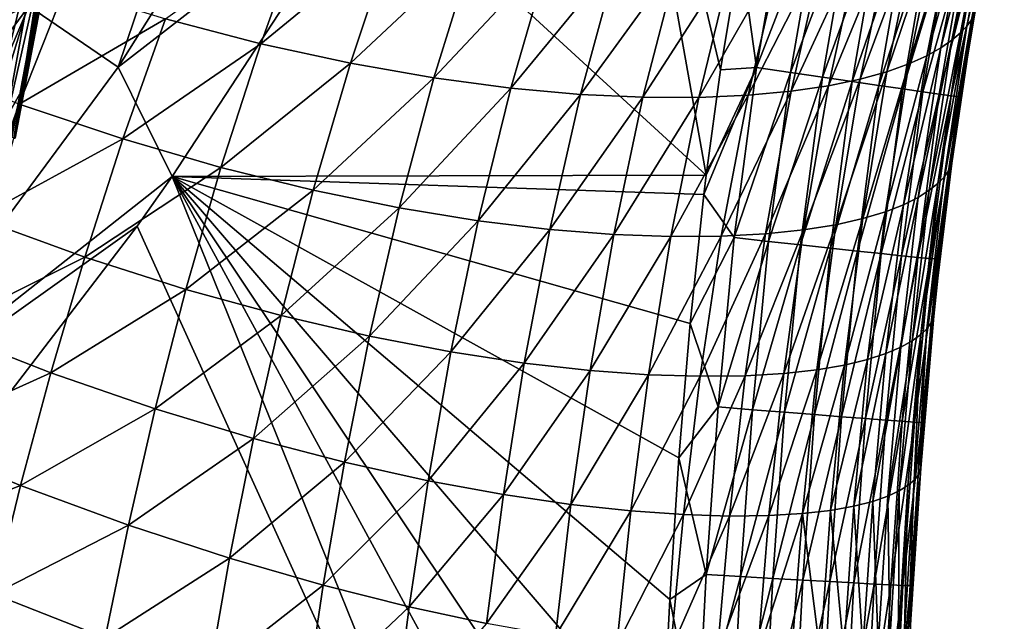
# Model space of a CAD drawing. Header units: metres. Extents: x -104 to 104, y -68 to 90.
# Tile 609 of 656: x 20.3 to 24.37, y 27.9 to 30.39. Entities that reach past the tile are written whole.
import ezdxf

# ---------------------------------------------------------------- set-up
doc = ezdxf.new("R2010")
doc.units = ezdxf.units.M
doc.layers.add('solid_FIT-BATH-153_SW0002', color=7, linetype='CONTINUOUS')

msp = doc.modelspace()

# ---------------------------------------------------------------- linework, layer by layer
at = {"layer": 'solid_FIT-BATH-153_SW0002'}
for points in [[(22.637081, 32.560791, 16.162556), (21.760853, 31.008915, 16.154449), (23.138882, 29.743599, 16.149168)], [(22.637081, 32.560791, 16.162556), (23.138882, 29.743599, 16.149168), (23.1982, 30.179983, 16.151537)], [(22.637081, 32.560791, 16.162556), (23.1982, 30.179983, 16.151537), (23.279064, 30.671585, 16.154146)], [(20.706936, 30.191645, 16.174107), (21.317371, 32.000542, 16.259796), (20.337629, 30.443157, 16.251326)], [(20.706936, 30.191645, 16.174107), (21.704952, 31.777639, 16.182819), (21.317371, 32.000542, 16.259796)], [(20.706936, 30.191645, 16.174107), (21.760853, 31.008915, 16.154449), (21.704952, 31.777639, 16.182819)], [(20.338881, 31.636597, 8.988566), (20.288185, 31.668625, 8.84338), (19.242851, 30.125429, 8.84338)], [(19.290915, 30.089571, 8.988566), (20.338881, 31.636597, 8.988566), (19.242851, 30.125429, 8.84338)], [(20.369705, 31.617064, 9.141351), (20.338881, 31.636597, 8.988566), (19.290915, 30.089571, 8.988566)], [(19.320135, 30.067715, 9.141351), (20.369705, 31.617064, 9.141351), (19.290915, 30.089571, 8.988566)], [(19.320135, 30.067715, 9.141351), (19.870201, 30.825758, 9.296551), (20.369705, 31.617064, 9.141351)], [(24.23489, 30.386557, 13.613017), (24.356556, 31.004364, 13.595719), (24.371145, 31.02903, 15.152717)], [(24.248705, 30.413801, 15.149426), (24.23489, 30.386557, 13.613017), (24.371145, 31.02903, 15.152717)], [(20.706936, 30.191645, 16.174107), (20.930634, 29.738598, 16.147215), (21.760853, 31.008915, 16.154449)], [(21.760853, 31.008915, 16.154449), (20.930634, 29.738598, 16.147215), (23.138882, 29.743599, 16.149168)], [(24.215916, 30.360846, 12.087285), (24.33696, 30.978907, 12.052099), (24.356556, 31.004364, 13.595719)], [(24.23489, 30.386557, 13.613017), (24.215916, 30.360846, 12.087285), (24.356556, 31.004364, 13.595719)], [(24.154684, 30.302692, 9.10808), (24.275854, 30.919167, 9.045077), (24.310514, 30.950447, 10.531964)], [(24.189669, 30.332842, 10.582356), (24.154684, 30.302692, 9.10808), (24.310514, 30.950447, 10.531964)], [(24.189669, 30.332842, 10.582356), (24.310514, 30.950447, 10.531964), (24.33696, 30.978907, 12.052099)], [(24.215916, 30.360846, 12.087285), (24.189669, 30.332842, 10.582356), (24.33696, 30.978907, 12.052099)], [(20.3472, 30.905388, 0.781673), (20.082872, 29.926994, 0.899064), (20.26206, 30.925526, 0.913546)], [(20.3472, 30.905388, 0.781673), (20.168684, 29.914555, 0.762546), (20.082872, 29.926994, 0.899064)], [(20.409994, 30.890329, 0.640395), (20.168684, 29.914555, 0.762546), (20.3472, 30.905388, 0.781673)], [(24.10907, 30.270636, 7.671515), (24.231058, 30.885334, 7.597949), (24.275854, 30.919167, 9.045077)], [(24.154684, 30.302692, 9.10808), (24.10907, 30.270636, 7.671515), (24.275854, 30.919167, 9.045077)], [(20.409994, 30.890329, 0.640395), (20.230576, 29.905439, 0.616796), (20.168684, 29.914555, 0.762546)], [(20.449656, 30.880556, 0.495598), (20.230576, 29.905439, 0.616796), (20.409994, 30.890329, 0.640395)], [(20.449656, 30.880556, 0.495598), (20.267876, 29.899765, 0.468111), (20.230576, 29.905439, 0.616796)], [(20.449656, 30.880556, 0.495598), (20.282167, 29.897324, 0.321644), (20.267876, 29.899765, 0.468111)], [(20.466017, 30.876352, 0.214051), (20.276489, 29.896963, 0.183376), (20.467476, 30.875799, 0.352195)], [(20.307251, 30.092409, 0.189004), (20.276489, 29.896963, 0.183376), (20.466017, 30.876352, 0.214051)], [(20.467476, 30.875799, 0.352195), (20.276489, 29.896963, 0.183376), (20.282167, 29.897324, 0.321644)], [(20.467476, 30.875799, 0.352195), (20.282167, 29.897324, 0.321644), (20.449656, 30.880556, 0.495598)], [(20.307251, 30.092409, 0.189004), (20.466017, 30.876352, 0.214051), (20.36042, 30.388193, 0.197801)], [(23.346624, 30.189716, 16.141251), (23.469336, 30.894405, 16.144976), (23.279064, 30.671585, 16.154146)], [(23.608698, 30.866888, 16.113543), (23.469336, 30.894405, 16.144976), (23.346624, 30.189716, 16.141251)], [(23.48716, 30.168783, 16.10984), (23.608698, 30.866888, 16.113543), (23.346624, 30.189716, 16.141251)], [(23.739855, 30.841101, 16.062729), (23.608698, 30.866888, 16.113543), (23.48716, 30.168783, 16.10984)], [(24.05055, 30.23741, 6.271935), (24.173748, 30.849709, 6.189168), (24.231058, 30.885334, 7.597949)], [(24.10907, 30.270636, 7.671515), (24.05055, 30.23741, 6.271935), (24.231058, 30.885334, 7.597949)], [(23.619419, 30.149199, 16.059044), (23.739855, 30.841101, 16.062729), (23.48716, 30.168783, 16.10984)], [(23.861263, 30.817345, 15.994119), (23.739855, 30.841101, 16.062729), (23.619419, 30.149199, 16.059044)], [(23.741846, 30.131186, 15.990446), (23.861263, 30.817345, 15.994119), (23.619419, 30.149199, 16.059044)], [(23.971376, 30.795914, 15.909291), (23.861263, 30.817345, 15.994119), (23.741846, 30.131186, 15.990446)], [(23.976734, 30.204084, 4.904068), (24.101414, 30.81337, 4.812879), (24.173748, 30.849709, 6.189168)], [(24.05055, 30.23741, 6.271935), (23.976734, 30.204084, 4.904068), (24.173748, 30.849709, 6.189168)], [(21.296608, 30.287956, -8.95807), (20.903732, 30.390987, -9.845248), (21.483757, 30.805368, -9.035798)], [(21.296608, 30.287956, -8.95807), (21.483757, 30.805368, -9.035798), (21.844189, 30.737356, -8.10282)], [(23.85288, 30.114969, 15.905628), (23.971376, 30.795914, 15.909291), (23.741846, 30.131186, 15.990446)], [(23.775244, 30.141331, 2.253186), (23.903625, 30.742743, 2.147954), (24.011957, 30.777367, 3.466001)], [(23.885559, 30.171713, 3.564839), (23.775244, 30.141331, 2.253186), (24.011957, 30.777367, 3.466001)], [(24.068647, 30.777109, 15.809828), (23.971376, 30.795914, 15.909291), (23.85288, 30.114969, 15.905628)], [(23.950966, 30.100777, 15.80617), (24.068647, 30.777109, 15.809828), (23.85288, 30.114969, 15.905628)], [(23.885559, 30.171713, 3.564839), (24.011957, 30.777367, 3.466001), (24.101414, 30.81337, 4.812879)], [(23.976734, 30.204084, 4.904068), (23.885559, 30.171713, 3.564839), (24.101414, 30.81337, 4.812879)], [(24.151533, 30.76123, 15.697311), (24.068647, 30.777109, 15.809828), (23.950966, 30.100777, 15.80617)], [(21.667274, 30.207031, -8.017881), (21.296608, 30.287956, -8.95807), (21.844189, 30.737356, -8.10282)], [(21.667274, 30.207031, -8.017881), (21.844189, 30.737356, -8.10282), (22.180822, 30.688366, -7.121789)], [(23.643906, 30.114183, 0.970589), (23.774593, 30.710737, 0.86072), (23.903625, 30.742743, 2.147954)], [(23.775244, 30.141331, 2.253186), (23.643906, 30.114183, 0.970589), (23.903625, 30.742743, 2.147954)], [(24.034542, 30.088831, 15.693655), (24.151533, 30.76123, 15.697311), (23.950966, 30.100777, 15.80617)], [(24.218487, 30.748575, 15.573322), (24.151533, 30.76123, 15.697311), (24.034542, 30.088831, 15.693655)], [(24.102053, 30.079361, 15.569663), (24.218487, 30.748575, 15.573322), (24.034542, 30.088831, 15.693655)], [(24.267965, 30.739441, 15.439442), (24.218487, 30.748575, 15.573322), (24.102053, 30.079361, 15.569663)], [(24.151939, 30.072588, 15.435777), (24.267965, 30.739441, 15.439442), (24.102053, 30.079361, 15.569663)], [(24.151939, 30.072588, 15.435777), (24.29842, 30.734127, 15.297251), (24.267965, 30.739441, 15.439442)], [(23.489796, 30.091677, -0.280004), (23.623241, 30.682732, -0.392458), (23.774593, 30.710737, 0.86072)], [(23.643906, 30.114183, 0.970589), (23.489796, 30.091677, -0.280004), (23.774593, 30.710737, 0.86072)], [(24.151939, 30.072588, 15.435777), (24.182642, 30.068739, 15.293577), (24.29842, 30.734127, 15.297251)], [(24.29842, 30.734127, 15.297251), (24.182642, 30.068739, 15.293577), (24.248705, 30.413801, 15.149426)], [(19.245462, 28.964174, 16.24255), (20.337629, 30.443157, 16.251326), (19.980396, 30.68619, 16.377399)], [(19.842871, 30.215162, -11.436584), (20.047541, 30.677475, -11.474057), (20.488539, 30.519196, -10.680696)], [(22.013023, 30.14642, -7.030179), (21.667274, 30.207031, -8.017881), (22.180822, 30.688366, -7.121789)], [(22.013023, 30.14642, -7.030179), (22.180822, 30.688366, -7.121789), (22.490622, 30.656565, -6.097678)], [(22.330915, 30.104151, -5.999878), (22.013023, 30.14642, -7.030179), (22.490622, 30.656565, -6.097678)], [(22.330915, 30.104151, -5.999878), (22.490622, 30.656565, -6.097678), (22.771311, 30.639999, -5.034078)], [(23.107698, 30.06601, -2.678432), (23.248806, 30.644012, -2.789929), (23.44836, 30.66004, -1.609864)], [(23.31151, 30.075157, -1.496879), (23.107698, 30.06601, -2.678432), (23.44836, 30.66004, -1.609864)], [(23.346624, 30.189716, 16.141251), (23.279064, 30.671585, 16.154146), (23.1982, 30.179983, 16.151537)], [(23.31151, 30.075157, -1.496879), (23.44836, 30.66004, -1.609864), (23.623241, 30.682732, -0.392458)], [(23.489796, 30.091677, -0.280004), (23.31151, 30.075157, -1.496879), (23.623241, 30.682732, -0.392458)], [(20.392286, 30.633881, 0.006257), (20.129818, 29.777063, -0.864419), (20.307251, 30.092409, 0.189004)], [(20.392286, 30.633881, 0.006257), (20.2279, 30.393568, -1.097178), (20.129818, 29.777063, -0.864419)], [(20.392286, 30.633881, 0.006257), (20.307251, 30.092409, 0.189004), (20.36042, 30.388193, 0.197801)], [(22.618755, 30.078148, -4.930623), (22.330915, 30.104151, -5.999878), (22.771311, 30.639999, -5.034078)], [(22.618755, 30.078148, -4.930623), (22.771311, 30.639999, -5.034078), (23.023579, 30.636555, -3.931477)], [(22.87723, 30.066202, -3.823301), (22.618755, 30.078148, -4.930623), (23.023579, 30.636555, -3.931477)], [(22.87723, 30.066202, -3.823301), (23.023579, 30.636555, -3.931477), (23.248806, 30.644012, -2.789929)], [(23.107698, 30.06601, -2.678432), (22.87723, 30.066202, -3.823301), (23.248806, 30.644012, -2.789929)], [(20.298063, 30.038605, -10.63491), (19.842871, 30.215162, -11.436584), (20.488539, 30.519196, -10.680696)], [(20.298063, 30.038605, -10.63491), (20.488539, 30.519196, -10.680696), (20.903732, 30.390987, -9.845248)], [(19.594681, 28.685894, 16.165077), (20.337629, 30.443157, 16.251326), (19.245462, 28.964174, 16.24255)], [(19.594681, 28.685894, 16.165077), (20.706936, 30.191645, 16.174107), (20.337629, 30.443157, 16.251326)], [(24.140499, 29.76178, 13.629107), (24.23489, 30.386557, 13.613017), (24.248705, 30.413801, 15.149426)], [(24.221357, 30.251621, 15.148561), (24.140499, 29.76178, 13.629107), (24.248705, 30.413801, 15.149426)], [(24.182642, 30.068739, 15.293577), (24.221357, 30.251621, 15.148561), (24.248705, 30.413801, 15.149426)], [(20.726725, 29.89394, -9.791027), (20.298063, 30.038605, -10.63491), (20.903732, 30.390987, -9.845248)], [(20.726725, 29.89394, -9.791027), (20.903732, 30.390987, -9.845248), (21.296608, 30.287956, -8.95807)], [(24.122194, 29.73661, 12.120317), (24.215916, 30.360846, 12.087285), (24.23489, 30.386557, 13.613017)], [(24.140499, 29.76178, 13.629107), (24.122194, 29.73661, 12.120317), (24.23489, 30.386557, 13.613017)], [(24.060915, 29.681625, 9.16728), (24.154684, 30.302692, 9.10808), (24.189669, 30.332842, 10.582356)], [(24.096186, 29.709852, 10.629739), (24.060915, 29.681625, 9.16728), (24.189669, 30.332842, 10.582356)], [(24.096186, 29.709852, 10.629739), (24.189669, 30.332842, 10.582356), (24.215916, 30.360846, 12.087285)], [(24.122194, 29.73661, 12.120317), (24.096186, 29.709852, 10.629739), (24.215916, 30.360846, 12.087285)], [(21.131971, 29.776062, -8.8957), (20.726725, 29.89394, -9.791027), (21.296608, 30.287956, -8.95807)], [(21.131971, 29.776062, -8.8957), (21.296608, 30.287956, -8.95807), (21.667274, 30.207031, -8.017881)], [(24.014513, 29.652128, 7.740493), (24.10907, 30.270636, 7.671515), (24.154684, 30.302692, 9.10808)], [(24.060915, 29.681625, 9.16728), (24.014513, 29.652128, 7.740493), (24.154684, 30.302692, 9.10808)], [(23.954794, 29.62208, 6.349277), (24.05055, 30.23741, 6.271935), (24.10907, 30.270636, 7.671515)], [(24.014513, 29.652128, 7.740493), (23.954794, 29.62208, 6.349277), (24.10907, 30.270636, 7.671515)], [(24.221357, 30.251621, 15.148561), (24.153809, 29.794127, 15.146073), (24.140499, 29.76178, 13.629107)], [(24.182642, 30.068739, 15.293577), (24.153809, 29.794127, 15.146073), (24.221357, 30.251621, 15.148561)], [(21.513735, 29.681709, -7.947847), (21.131971, 29.776062, -8.8957), (21.667274, 30.207031, -8.017881)], [(21.513735, 29.681709, -7.947847), (21.667274, 30.207031, -8.017881), (22.013023, 30.14642, -7.030179)], [(23.879463, 29.592543, 4.988911), (23.976734, 30.204084, 4.904068), (24.05055, 30.23741, 6.271935)], [(23.954794, 29.62208, 6.349277), (23.879463, 29.592543, 4.988911), (24.05055, 30.23741, 6.271935)], [(19.594681, 28.685894, 16.165077), (20.930634, 29.738598, 16.147215), (20.706936, 30.191645, 16.174107)], [(23.346624, 30.189716, 16.141251), (23.138882, 29.743599, 16.149168), (23.129282, 29.664654, 16.148735)], [(23.254854, 29.485847, 16.137403), (23.346624, 30.189716, 16.141251), (23.129282, 29.664654, 16.148735)], [(23.346624, 30.189716, 16.141251), (23.1982, 30.179983, 16.151537), (23.138882, 29.743599, 16.149168)], [(23.48716, 30.168783, 16.10984), (23.346624, 30.189716, 16.141251), (23.254854, 29.485847, 16.137403)], [(23.396118, 29.470215, 16.106012), (23.48716, 30.168783, 16.10984), (23.254854, 29.485847, 16.137403)], [(23.619419, 30.149199, 16.059044), (23.48716, 30.168783, 16.10984), (23.396118, 29.470215, 16.106012)], [(23.674065, 29.539165, 2.350058), (23.775244, 30.141331, 2.253186), (23.885559, 30.171713, 3.564839)], [(23.786491, 29.564562, 3.656333), (23.674065, 29.539165, 2.350058), (23.885559, 30.171713, 3.564839)], [(23.786491, 29.564562, 3.656333), (23.885559, 30.171713, 3.564839), (23.976734, 30.204084, 4.904068)], [(23.879463, 29.592543, 4.988911), (23.786491, 29.564562, 3.656333), (23.976734, 30.204084, 4.904068)], [(21.869362, 29.608936, -6.952932), (21.513735, 29.681709, -7.947847), (22.013023, 30.14642, -7.030179)], [(21.869362, 29.608936, -6.952932), (22.013023, 30.14642, -7.030179), (22.330915, 30.104151, -5.999878)], [(23.529066, 29.45562, 16.055235), (23.619419, 30.149199, 16.059044), (23.396118, 29.470215, 16.106012)], [(23.741846, 30.131186, 15.990446), (23.619419, 30.149199, 16.059044), (23.529066, 29.45562, 16.055235)], [(23.652126, 29.442232, 15.986652), (23.741846, 30.131186, 15.990446), (23.529066, 29.45562, 16.055235)], [(23.540237, 29.517609, 1.071118), (23.643906, 30.114183, 0.970589), (23.775244, 30.141331, 2.253186)], [(23.674065, 29.539165, 2.350058), (23.540237, 29.517609, 1.071118), (23.775244, 30.141331, 2.253186)], [(23.85288, 30.114969, 15.905628), (23.741846, 30.131186, 15.990446), (23.652126, 29.442232, 15.986652)], [(20.074446, 29.15435, -0.639784), (20.276489, 29.896963, 0.183376), (20.307251, 30.092409, 0.189004)], [(20.129818, 29.777063, -0.864419), (20.074446, 29.15435, -0.639784), (20.307251, 30.092409, 0.189004)], [(22.195999, 29.555637, -5.915847), (21.869362, 29.608936, -6.952932), (22.330915, 30.104151, -5.999878)], [(22.195999, 29.555637, -5.915847), (22.330915, 30.104151, -5.999878), (22.618755, 30.078148, -4.930623)], [(23.201159, 29.491659, -1.394991), (23.31151, 30.075157, -1.496879), (23.489796, 30.091677, -0.280004)], [(23.383137, 29.501314, -0.177807), (23.201159, 29.491659, -1.394991), (23.489796, 30.091677, -0.280004)], [(23.383137, 29.501314, -0.177807), (23.489796, 30.091677, -0.280004), (23.643906, 30.114183, 0.970589)], [(23.540237, 29.517609, 1.071118), (23.383137, 29.501314, -0.177807), (23.643906, 30.114183, 0.970589)], [(23.763739, 29.430214, 15.901846), (23.85288, 30.114969, 15.905628), (23.652126, 29.442232, 15.986652)], [(23.950966, 30.100777, 15.80617), (23.85288, 30.114969, 15.905628), (23.763739, 29.430214, 15.901846)], [(23.862331, 29.419735, 15.802398), (23.950966, 30.100777, 15.80617), (23.763739, 29.430214, 15.901846)], [(24.034542, 30.088831, 15.693655), (23.950966, 30.100777, 15.80617), (23.862331, 29.419735, 15.802398)], [(23.946342, 29.410959, 15.689889), (24.034542, 30.088831, 15.693655), (23.862331, 29.419735, 15.802398)], [(24.102053, 30.079361, 15.569663), (24.034542, 30.088831, 15.693655), (23.946342, 29.410959, 15.689889)], [(22.491533, 29.519609, -4.840331), (22.195999, 29.555637, -5.915847), (22.618755, 30.078148, -4.930623)], [(22.491533, 29.519609, -4.840331), (22.618755, 30.078148, -4.930623), (22.87723, 30.066202, -3.823301)], [(22.756666, 29.498547, -3.727659), (22.491533, 29.519609, -4.840331), (22.87723, 30.066202, -3.823301)], [(22.756666, 29.498547, -3.727659), (22.87723, 30.066202, -3.823301), (23.107698, 30.06601, -2.678432)], [(22.992758, 29.490059, -2.578789), (22.756666, 29.498547, -3.727659), (23.107698, 30.06601, -2.678432)], [(22.992758, 29.490059, -2.578789), (23.107698, 30.06601, -2.678432), (23.31151, 30.075157, -1.496879)], [(23.201159, 29.491659, -1.394991), (22.992758, 29.490059, -2.578789), (23.31151, 30.075157, -1.496879)], [(24.014204, 29.404055, 15.565901), (24.102053, 30.079361, 15.569663), (23.946342, 29.410959, 15.689889)], [(24.151939, 30.072588, 15.435777), (24.102053, 30.079361, 15.569663), (24.014204, 29.404055, 15.565901)], [(24.064348, 29.399187, 15.432015), (24.151939, 30.072588, 15.435777), (24.014204, 29.404055, 15.565901)], [(24.064348, 29.399187, 15.432015), (24.182642, 30.068739, 15.293577), (24.151939, 30.072588, 15.435777)], [(24.064348, 29.399187, 15.432015), (24.095211, 29.396523, 15.289813), (24.182642, 30.068739, 15.293577)], [(24.182642, 30.068739, 15.293577), (24.095211, 29.396523, 15.289813), (24.153809, 29.794127, 15.146073)], [(20.126169, 29.566614, -10.605645), (20.298063, 30.038605, -10.63491), (20.726725, 29.89394, -9.791027)], [(20.569126, 29.405107, -9.753134), (20.126169, 29.566614, -10.605645), (20.726725, 29.89394, -9.791027)], [(20.569126, 29.405107, -9.753134), (20.726725, 29.89394, -9.791027), (21.131971, 29.776062, -8.8957)], [(20.987473, 29.271982, -8.849348), (20.569126, 29.405107, -9.753134), (21.131971, 29.776062, -8.8957)], [(20.987473, 29.271982, -8.849348), (21.131971, 29.776062, -8.8957), (21.513735, 29.681709, -7.947847)], [(24.051138, 29.109331, 12.150993), (24.122194, 29.73661, 12.120317), (24.140499, 29.76178, 13.629107)], [(24.068764, 29.13315, 13.643877), (24.051138, 29.109331, 12.150993), (24.140499, 29.76178, 13.629107)], [(24.068764, 29.13315, 13.643877), (24.140499, 29.76178, 13.629107), (24.153809, 29.794127, 15.146073)], [(24.096706, 29.318239, 15.143346), (24.068764, 29.13315, 13.643877), (24.153809, 29.794127, 15.146073)], [(24.095211, 29.396523, 15.289813), (24.096706, 29.318239, 15.143346), (24.153809, 29.794127, 15.146073)], [(19.594681, 28.685894, 16.165077), (20.785593, 29.53274, 16.14599), (20.930634, 29.738598, 16.147215)], [(20.930634, 29.738598, 16.147215), (20.785593, 29.53274, 16.14599), (22.869093, 24.93479, 16.119249)], [(20.930634, 29.738598, 16.147215), (23.129282, 29.664654, 16.148735), (23.138882, 29.743599, 16.149168)], [(20.930634, 29.738598, 16.147215), (22.908367, 26.101393, 16.127209), (22.931137, 26.744972, 16.131397)], [(20.930634, 29.738598, 16.147215), (22.869093, 24.93479, 16.119249), (22.908367, 26.101393, 16.127209)], [(20.930634, 29.738598, 16.147215), (22.931137, 26.744972, 16.131397), (22.956717, 27.376577, 16.13537)], [(20.930634, 29.738598, 16.147215), (22.956717, 27.376577, 16.13537), (22.987867, 27.989429, 16.139107)], [(20.930634, 29.738598, 16.147215), (22.987867, 27.989429, 16.139107), (23.026087, 28.57531, 16.142569)], [(20.930634, 29.738598, 16.147215), (23.026087, 28.57531, 16.142569), (23.072502, 29.131208, 16.145758)], [(20.930634, 29.738598, 16.147215), (23.072502, 29.131208, 16.145758), (23.129282, 29.664654, 16.148735)], [(24.025398, 29.084616, 10.673835), (24.096186, 29.709852, 10.629739), (24.122194, 29.73661, 12.120317)], [(24.051138, 29.109331, 12.150993), (24.025398, 29.084616, 10.673835), (24.122194, 29.73661, 12.120317)], [(21.380974, 29.163778, -7.893408), (20.987473, 29.271982, -8.849348), (21.513735, 29.681709, -7.947847)], [(21.380974, 29.163778, -7.893408), (21.513735, 29.681709, -7.947847), (21.869362, 29.608936, -6.952932)], [(23.942781, 29.032928, 7.804484), (24.014513, 29.652128, 7.740493), (24.060915, 29.681625, 9.16728)], [(23.989899, 29.059093, 9.222336), (23.942781, 29.032928, 7.804484), (24.060915, 29.681625, 9.16728)], [(23.989899, 29.059093, 9.222336), (24.060915, 29.681625, 9.16728), (24.096186, 29.709852, 10.629739)], [(24.025398, 29.084616, 10.673835), (23.989899, 29.059093, 9.222336), (24.096186, 29.709852, 10.629739)], [(23.254854, 29.485847, 16.137403), (23.129282, 29.664654, 16.148735), (23.072502, 29.131208, 16.145758)], [(23.881931, 29.006819, 6.420743), (23.954794, 29.62208, 6.349277), (24.014513, 29.652128, 7.740493)], [(23.942781, 29.032928, 7.804484), (23.881931, 29.006819, 6.420743), (24.014513, 29.652128, 7.740493)], [(21.747023, 29.078394, -6.890756), (21.380974, 29.163778, -7.893408), (21.869362, 29.608936, -6.952932)], [(21.747023, 29.078394, -6.890756), (21.869362, 29.608936, -6.952932), (22.195999, 29.555637, -5.915847)], [(23.805141, 28.981815, 5.066897), (23.879463, 29.592543, 4.988911), (23.954794, 29.62208, 6.349277)], [(23.881931, 29.006819, 6.420743), (23.805141, 28.981815, 5.066897), (23.954794, 29.62208, 6.349277)], [(19.971045, 29.105305, -10.593353), (20.126169, 29.566614, -10.605645), (20.569126, 29.405107, -9.753134)], [(22.082846, 29.013582, -5.84631), (21.747023, 29.078394, -6.890756), (22.195999, 29.555637, -5.915847)], [(22.082846, 29.013582, -5.84631), (22.195999, 29.555637, -5.915847), (22.491533, 29.519609, -4.840331)], [(23.595846, 28.939249, 2.437941), (23.674065, 29.539165, 2.350058), (23.786491, 29.564562, 3.656333)], [(23.710398, 28.95895, 3.739913), (23.595846, 28.939249, 2.437941), (23.786491, 29.564562, 3.656333)], [(23.710398, 28.95895, 3.739913), (23.786491, 29.564562, 3.656333), (23.879463, 29.592543, 4.988911)], [(23.805141, 28.981815, 5.066897), (23.710398, 28.95895, 3.739913), (23.879463, 29.592543, 4.988911)], [(19.594681, 28.685894, 16.165077), (19.707029, 28.124168, 16.137243), (20.785593, 29.53274, 16.14599)], [(20.785593, 29.53274, 16.14599), (19.707029, 28.124168, 16.137243), (22.869093, 24.93479, 16.119249)], [(22.386406, 28.967018, -4.763942), (22.082846, 29.013582, -5.84631), (22.491533, 29.519609, -4.840331)], [(22.386406, 28.967018, -4.763942), (22.491533, 29.519609, -4.840331), (22.756666, 29.498547, -3.727659)], [(23.299299, 28.914545, -0.086583), (23.383137, 29.501314, -0.177807), (23.540237, 29.517609, 1.071118)], [(23.459482, 28.923967, 1.161627), (23.299299, 28.914545, -0.086583), (23.540237, 29.517609, 1.071118)], [(23.459482, 28.923967, 1.161627), (23.540237, 29.517609, 1.071118), (23.674065, 29.539165, 2.350058)], [(23.595846, 28.939249, 2.437941), (23.459482, 28.923967, 1.161627), (23.674065, 29.539165, 2.350058)], [(22.658451, 28.936296, -3.6453), (22.386406, 28.967018, -4.763942), (22.756666, 29.498547, -3.727659)], [(22.658451, 28.936296, -3.6453), (22.756666, 29.498547, -3.727659), (22.992758, 29.490059, -2.578789)], [(22.90036, 28.91894, -2.491754), (22.658451, 28.936296, -3.6453), (22.992758, 29.490059, -2.578789)], [(22.90036, 28.91894, -2.491754), (22.992758, 29.490059, -2.578789), (23.201159, 29.491659, -1.394991)], [(23.113506, 28.912388, -1.304941), (22.90036, 28.91894, -2.491754), (23.201159, 29.491659, -1.394991)], [(23.187702, 28.785767, 16.133442), (23.254854, 29.485847, 16.137403), (23.072502, 29.131208, 16.145758)], [(23.113506, 28.912388, -1.304941), (23.201159, 29.491659, -1.394991), (23.383137, 29.501314, -0.177807)], [(23.299299, 28.914545, -0.086583), (23.113506, 28.912388, -1.304941), (23.383137, 29.501314, -0.177807)], [(23.396118, 29.470215, 16.106012), (23.254854, 29.485847, 16.137403), (23.187702, 28.785767, 16.133442)], [(23.32938, 28.774269, 16.10207), (23.396118, 29.470215, 16.106012), (23.187702, 28.785767, 16.133442)], [(23.529066, 29.45562, 16.055235), (23.396118, 29.470215, 16.106012), (23.32938, 28.774269, 16.10207)], [(23.462713, 28.763573, 16.05131), (23.529066, 29.45562, 16.055235), (23.32938, 28.774269, 16.10207)], [(23.652126, 29.442232, 15.986652), (23.529066, 29.45562, 16.055235), (23.462713, 28.763573, 16.05131)], [(23.586134, 28.753796, 15.982744), (23.652126, 29.442232, 15.986652), (23.462713, 28.763573, 16.05131)], [(23.763739, 29.430214, 15.901846), (23.652126, 29.442232, 15.986652), (23.586134, 28.753796, 15.982744)], [(20.428886, 28.92668, -9.732064), (19.971045, 29.105305, -10.593353), (20.569126, 29.405107, -9.753134)], [(20.428886, 28.92668, -9.732064), (20.569126, 29.405107, -9.753134), (20.987473, 29.271982, -8.849348)], [(23.698071, 28.745058, 15.897953), (23.763739, 29.430214, 15.901846), (23.586134, 28.753796, 15.982744)], [(23.862331, 29.419735, 15.802398), (23.763739, 29.430214, 15.901846), (23.698071, 28.745058, 15.897953)], [(23.796949, 28.73748, 15.798518), (23.862331, 29.419735, 15.802398), (23.698071, 28.745058, 15.897953)], [(23.946342, 29.410959, 15.689889), (23.862331, 29.419735, 15.802398), (23.796949, 28.73748, 15.798518)], [(23.881205, 28.731184, 15.68602), (23.946342, 29.410959, 15.689889), (23.796949, 28.73748, 15.798518)], [(24.014204, 29.404055, 15.565901), (23.946342, 29.410959, 15.689889), (23.881205, 28.731184, 15.68602)], [(23.949263, 28.726288, 15.562041), (24.014204, 29.404055, 15.565901), (23.881205, 28.731184, 15.68602)], [(24.064348, 29.399187, 15.432015), (24.014204, 29.404055, 15.565901), (23.949263, 28.726288, 15.562041)], [(23.999554, 28.722914, 15.428163), (24.064348, 29.399187, 15.432015), (23.949263, 28.726288, 15.562041)], [(23.999554, 28.722914, 15.428163), (24.095211, 29.396523, 15.289813), (24.064348, 29.399187, 15.432015)], [(23.999554, 28.722914, 15.428163), (24.030504, 28.72118, 15.285965), (24.095211, 29.396523, 15.289813)], [(24.095211, 29.396523, 15.289813), (24.030504, 28.72118, 15.285965), (24.096706, 29.318239, 15.143346)], [(24.030504, 28.72118, 15.285965), (24.080362, 29.160671, 15.14242), (24.096706, 29.318239, 15.143346)], [(24.096706, 29.318239, 15.143346), (24.080362, 29.160671, 15.14242), (24.068764, 29.13315, 13.643877)], [(20.860825, 28.778006, -8.819551), (20.428886, 28.92668, -9.732064), (20.987473, 29.271982, -8.849348)], [(20.860825, 28.778006, -8.819551), (20.987473, 29.271982, -8.849348), (21.380974, 29.163778, -7.893408)], [(21.266468, 28.655622, -7.855129), (20.860825, 28.778006, -8.819551), (21.380974, 29.163778, -7.893408)], [(21.266468, 28.655622, -7.855129), (21.380974, 29.163778, -7.893408), (21.747023, 29.078394, -6.890756)], [(24.025719, 28.531666, 15.138616), (24.068764, 29.13315, 13.643877), (24.080362, 29.160671, 15.14242)], [(24.030504, 28.72118, 15.285965), (24.025719, 28.531666, 15.138616), (24.080362, 29.160671, 15.14242)], [(23.187702, 28.785767, 16.133442), (23.072502, 29.131208, 16.145758), (23.026087, 28.57531, 16.142569)], [(23.998072, 28.482079, 12.179071), (24.025398, 29.084616, 10.673835), (24.051138, 29.109331, 12.150993)], [(24.015036, 28.503721, 13.657162), (23.998072, 28.482079, 12.179071), (24.051138, 29.109331, 12.150993)], [(24.015036, 28.503721, 13.657162), (24.051138, 29.109331, 12.150993), (24.068764, 29.13315, 13.643877)], [(24.025719, 28.531666, 15.138616), (24.015036, 28.503721, 13.657162), (24.068764, 29.13315, 13.643877)], [(19.830814, 28.656675, -10.598724), (19.971045, 29.105305, -10.593353), (20.428886, 28.92668, -9.732064)], [(21.643257, 28.557261, -6.84424), (21.266468, 28.655622, -7.855129), (21.747023, 29.078394, -6.890756)], [(21.643257, 28.557261, -6.84424), (21.747023, 29.078394, -6.890756), (22.082846, 29.013582, -5.84631)], [(23.936977, 28.438181, 9.27289), (23.989899, 29.059093, 9.222336), (24.025398, 29.084616, 10.673835)], [(23.972628, 28.460211, 10.714335), (23.936977, 28.438181, 9.27289), (24.025398, 29.084616, 10.673835)], [(23.998072, 28.482079, 12.179071), (23.972628, 28.460211, 10.714335), (24.025398, 29.084616, 10.673835)], [(23.827423, 28.394688, 6.485891), (23.881931, 29.006819, 6.420743), (23.942781, 29.032928, 7.804484)], [(23.889261, 28.416115, 7.863086), (23.827423, 28.394688, 6.485891), (23.942781, 29.032928, 7.804484)], [(23.889261, 28.416115, 7.863086), (23.942781, 29.032928, 7.804484), (23.989899, 29.059093, 9.222336)], [(23.936977, 28.438181, 9.27289), (23.889261, 28.416115, 7.863086), (23.989899, 29.059093, 9.222336)], [(21.988482, 28.480539, -5.791877), (21.643257, 28.557261, -6.84424), (22.082846, 29.013582, -5.84631)], [(21.988482, 28.480539, -5.791877), (22.082846, 29.013582, -5.84631), (22.386406, 28.967018, -4.763942)], [(23.749315, 28.374937, 5.137539), (23.805141, 28.981815, 5.066897), (23.881931, 29.006819, 6.420743)], [(23.827423, 28.394688, 6.485891), (23.749315, 28.374937, 5.137539), (23.881931, 29.006819, 6.420743)], [(22.300192, 28.423004, -4.702087), (21.988482, 28.480539, -5.791877), (22.386406, 28.967018, -4.763942)], [(22.300192, 28.423004, -4.702087), (22.386406, 28.967018, -4.763942), (22.658451, 28.936296, -3.6453)], [(23.536367, 28.344549, 2.516257), (23.595846, 28.939249, 2.437941), (23.710398, 28.95895, 3.739913)], [(23.652929, 28.357885, 3.815043), (23.536367, 28.344549, 2.516257), (23.710398, 28.95895, 3.739913)], [(23.652929, 28.357885, 3.815043), (23.710398, 28.95895, 3.739913), (23.805141, 28.981815, 5.066897)], [(23.749315, 28.374937, 5.137539), (23.652929, 28.357885, 3.815043), (23.805141, 28.981815, 5.066897)], [(20.303915, 28.460758, -9.728561), (19.830814, 28.656675, -10.598724), (20.428886, 28.92668, -9.732064)], [(20.303915, 28.460758, -9.728561), (20.428886, 28.92668, -9.732064), (20.860825, 28.778006, -8.819551)], [(22.579195, 28.382154, -3.576876), (22.300192, 28.423004, -4.702087), (22.658451, 28.936296, -3.6453)], [(22.579195, 28.382154, -3.576876), (22.658451, 28.936296, -3.6453), (22.90036, 28.91894, -2.491754)], [(22.826916, 28.355421, -2.417988), (22.579195, 28.382154, -3.576876), (22.90036, 28.91894, -2.491754)], [(22.826916, 28.355421, -2.417988), (22.90036, 28.91894, -2.491754), (23.113506, 28.912388, -1.304941)], [(23.044781, 28.34017, -1.227391), (22.826916, 28.355421, -2.417988), (23.113506, 28.912388, -1.304941)], [(23.044781, 28.34017, -1.227391), (23.113506, 28.912388, -1.304941), (23.299299, 28.914545, -0.086583)], [(23.234348, 28.334248, -0.006979), (23.044781, 28.34017, -1.227391), (23.299299, 28.914545, -0.086583)], [(23.234348, 28.334248, -0.006979), (23.299299, 28.914545, -0.086583), (23.459482, 28.923967, 1.161627)], [(23.397551, 28.336184, 1.241498), (23.234348, 28.334248, -0.006979), (23.459482, 28.923967, 1.161627)], [(23.397551, 28.336184, 1.241498), (23.459482, 28.923967, 1.161627), (23.595846, 28.939249, 2.437941)], [(23.536367, 28.344549, 2.516257), (23.397551, 28.336184, 1.241498), (23.595846, 28.939249, 2.437941)], [(23.138899, 28.092482, 16.129379), (23.187702, 28.785767, 16.133442), (23.026087, 28.57531, 16.142569)], [(23.32938, 28.774269, 16.10207), (23.187702, 28.785767, 16.133442), (23.138899, 28.092482, 16.129379)], [(20.749718, 28.296337, -8.807095), (20.303915, 28.460758, -9.728561), (20.860825, 28.778006, -8.819551)], [(20.749718, 28.296337, -8.807095), (20.860825, 28.778006, -8.819551), (21.266468, 28.655622, -7.855129)], [(23.28079, 28.08408, 16.098022), (23.32938, 28.774269, 16.10207), (23.138899, 28.092482, 16.129379)], [(23.462713, 28.763573, 16.05131), (23.32938, 28.774269, 16.10207), (23.28079, 28.08408, 16.098022)], [(23.414326, 28.0763, 16.047281), (23.462713, 28.763573, 16.05131), (23.28079, 28.08408, 16.098022)], [(23.586134, 28.753796, 15.982744), (23.462713, 28.763573, 16.05131), (23.414326, 28.0763, 16.047281)], [(23.537931, 28.069227, 15.978732), (23.586134, 28.753796, 15.982744), (23.414326, 28.0763, 16.047281)], [(23.698071, 28.745058, 15.897953), (23.586134, 28.753796, 15.982744), (23.537931, 28.069227, 15.978732)], [(23.650034, 28.062948, 15.893958), (23.698071, 28.745058, 15.897953), (23.537931, 28.069227, 15.978732)], [(23.796949, 28.73748, 15.798518), (23.698071, 28.745058, 15.897953), (23.650034, 28.062948, 15.893958)], [(23.749062, 28.057547, 15.79454), (23.796949, 28.73748, 15.798518), (23.650034, 28.062948, 15.893958)], [(23.881205, 28.731184, 15.68602), (23.796949, 28.73748, 15.798518), (23.749062, 28.057547, 15.79454)], [(23.833439, 28.05311, 15.682058), (23.881205, 28.731184, 15.68602), (23.749062, 28.057547, 15.79454)], [(23.949263, 28.726288, 15.562041), (23.881205, 28.731184, 15.68602), (23.833439, 28.05311, 15.682058)], [(23.901592, 28.049725, 15.558093), (23.949263, 28.726288, 15.562041), (23.833439, 28.05311, 15.682058)], [(23.999554, 28.722914, 15.428163), (23.949263, 28.726288, 15.562041), (23.901592, 28.049725, 15.558093)], [(23.95195, 28.047474, 15.424227), (23.999554, 28.722914, 15.428163), (23.901592, 28.049725, 15.558093)], [(23.95195, 28.047474, 15.424227), (24.030504, 28.72118, 15.285965), (23.999554, 28.722914, 15.428163)], [(23.95195, 28.047474, 15.424227), (23.982937, 28.046444, 15.282039), (24.030504, 28.72118, 15.285965)], [(24.030504, 28.72118, 15.285965), (23.982937, 28.046444, 15.282039), (24.025719, 28.531666, 15.138616)], [(19.704723, 28.224247, -10.622384), (19.830814, 28.656675, -10.598724), (20.303915, 28.460758, -9.728561)], [(21.167706, 28.159546, -7.833833), (20.749718, 28.296337, -8.807095), (21.266468, 28.655622, -7.855129)], [(21.167706, 28.159546, -7.833833), (21.266468, 28.655622, -7.855129), (21.643257, 28.557261, -6.84424)], [(21.555346, 28.047943, -6.814232), (21.167706, 28.159546, -7.833833), (21.643257, 28.557261, -6.84424)], [(21.555346, 28.047943, -6.814232), (21.643257, 28.557261, -6.84424), (21.988482, 28.480539, -5.791877)], [(23.138899, 28.092482, 16.129379), (23.026087, 28.57531, 16.142569), (22.987867, 27.989429, 16.139107)], [(23.974792, 27.876652, 13.668803), (23.998072, 28.482079, 12.179071), (24.015036, 28.503721, 13.657162)], [(23.984823, 27.907585, 15.134594), (23.974792, 27.876652, 13.668803), (24.015036, 28.503721, 13.657162)], [(23.982937, 28.046444, 15.282039), (24.010056, 28.312456, 15.137235), (24.025719, 28.531666, 15.138616)], [(23.984823, 27.907585, 15.134594), (24.015036, 28.503721, 13.657162), (24.025719, 28.531666, 15.138616)], [(24.010056, 28.312456, 15.137235), (23.984823, 27.907585, 15.134594), (24.025719, 28.531666, 15.138616)], [(20.193251, 28.01091, -9.743265), (19.704723, 28.224247, -10.622384), (20.303915, 28.460758, -9.728561)], [(20.193251, 28.01091, -9.743265), (20.303915, 28.460758, -9.728561), (20.749718, 28.296337, -8.807095)], [(21.909992, 27.959005, -5.753414), (21.555346, 28.047943, -6.814232), (21.988482, 28.480539, -5.791877)], [(21.909992, 27.959005, -5.753414), (21.988482, 28.480539, -5.791877), (22.300192, 28.423004, -4.702087)], [(23.933331, 27.839828, 10.750888), (23.936977, 28.438181, 9.27289), (23.972628, 28.460211, 10.714335)], [(23.958452, 27.858036, 12.204287), (23.933331, 27.839828, 10.750888), (23.972628, 28.460211, 10.714335)], [(23.958452, 27.858036, 12.204287), (23.972628, 28.460211, 10.714335), (23.998072, 28.482079, 12.179071)], [(23.974792, 27.876652, 13.668803), (23.958452, 27.858036, 12.204287), (23.998072, 28.482079, 12.179071)], [(22.229776, 27.890158, -4.655647), (21.909992, 27.959005, -5.753414), (22.300192, 28.423004, -4.702087)], [(22.229776, 27.890158, -4.655647), (22.300192, 28.423004, -4.702087), (22.579195, 28.382154, -3.576876)], [(23.849489, 27.80485, 7.915802), (23.827423, 28.394688, 6.485891), (23.889261, 28.416115, 7.863086)], [(23.897633, 27.822065, 9.31851), (23.849489, 27.80485, 7.915802), (23.889261, 28.416115, 7.863086)], [(23.897633, 27.822065, 9.31851), (23.889261, 28.416115, 7.863086), (23.936977, 28.438181, 9.27289)], [(23.933331, 27.839828, 10.750888), (23.897633, 27.822065, 9.31851), (23.936977, 28.438181, 9.27289)], [(22.515593, 27.838791, -3.523277), (22.229776, 27.890158, -4.655647), (22.579195, 28.382154, -3.576876)], [(22.515593, 27.838791, -3.523277), (22.579195, 28.382154, -3.576876), (22.826916, 28.355421, -2.417988)], [(23.70768, 27.775019, 5.200213), (23.652929, 28.357885, 3.815043), (23.749315, 28.374937, 5.137539)], [(23.786875, 27.788826, 6.544159), (23.70768, 27.775019, 5.200213), (23.749315, 28.374937, 5.137539)], [(23.786875, 27.788826, 6.544159), (23.749315, 28.374937, 5.137539), (23.827423, 28.394688, 6.485891)], [(23.849489, 27.80485, 7.915802), (23.786875, 27.788826, 6.544159), (23.827423, 28.394688, 6.485891)], [(22.768942, 27.802252, -2.358384), (22.515593, 27.838791, -3.523277), (22.826916, 28.355421, -2.417988)], [(22.768942, 27.802252, -2.358384), (22.826916, 28.355421, -2.417988), (23.044781, 28.34017, -1.227391)], [(22.991331, 27.77783, -1.163221), (22.768942, 27.802252, -2.358384), (23.044781, 28.34017, -1.227391)], [(22.991331, 27.77783, -1.163221), (23.044781, 28.34017, -1.227391), (23.234348, 28.334248, -0.006979)], [(23.184475, 27.763321, 0.060152), (22.991331, 27.77783, -1.163221), (23.234348, 28.334248, -0.006979)], [(23.184475, 27.763321, 0.060152), (23.234348, 28.334248, -0.006979), (23.397551, 28.336184, 1.241498)], [(23.350491, 27.757221, 1.309917), (23.184475, 27.763321, 0.060152), (23.397551, 28.336184, 1.241498)], [(23.350491, 27.757221, 1.309917), (23.397551, 28.336184, 1.241498), (23.536367, 28.344549, 2.516257)], [(23.491539, 27.758083, 2.584246), (23.350491, 27.757221, 1.309917), (23.536367, 28.344549, 2.516257)], [(23.609886, 27.764435, 3.881032), (23.491539, 27.758083, 2.584246), (23.536367, 28.344549, 2.516257)], [(23.609886, 27.764435, 3.881032), (23.536367, 28.344549, 2.516257), (23.652929, 28.357885, 3.815043)], [(23.70768, 27.775019, 5.200213), (23.609886, 27.764435, 3.881032), (23.652929, 28.357885, 3.815043)], [(20.653002, 27.830584, -8.812628), (20.193251, 28.01091, -9.743265), (20.749718, 28.296337, -8.807095)], [(20.653002, 27.830584, -8.812628), (20.749718, 28.296337, -8.807095), (21.167706, 28.159546, -7.833833)], [(23.982937, 28.046444, 15.282039), (23.984823, 27.907585, 15.134594), (24.010056, 28.312456, 15.137235)], [(21.083332, 27.67919, -7.830165), (20.653002, 27.830584, -8.812628), (21.167706, 28.159546, -7.833833)], [(21.083332, 27.67919, -7.830165), (21.167706, 28.159546, -7.833833), (21.555346, 28.047943, -6.814232)], [(19.707029, 28.124168, 16.137243), (18.534935, 26.795042, 16.128386), (22.869093, 24.93479, 16.119249)], [(23.103146, 27.409933, 16.125235), (23.138899, 28.092482, 16.129379), (22.987867, 27.989429, 16.139107)], [(23.28079, 28.08408, 16.098022), (23.138899, 28.092482, 16.129379), (23.103146, 27.409933, 16.125235)], [(23.245134, 27.403675, 16.093895), (23.28079, 28.08408, 16.098022), (23.103146, 27.409933, 16.125235)], [(23.414326, 28.0763, 16.047281), (23.28079, 28.08408, 16.098022), (23.245134, 27.403675, 16.093895)], [(23.378763, 27.397917, 16.043171), (23.414326, 28.0763, 16.047281), (23.245134, 27.403675, 16.093895)], [(23.537931, 28.069227, 15.978732), (23.414326, 28.0763, 16.047281), (23.378763, 27.397917, 16.043171)], [(23.502455, 27.392721, 15.974642), (23.537931, 28.069227, 15.978732), (23.378763, 27.397917, 16.043171)], [(23.650034, 28.062948, 15.893958), (23.537931, 28.069227, 15.978732), (23.502455, 27.392721, 15.974642)], [(23.614634, 27.388147, 15.889889), (23.650034, 28.062948, 15.893958), (23.502455, 27.392721, 15.974642)], [(23.749062, 28.057547, 15.79454), (23.650034, 28.062948, 15.893958), (23.614634, 27.388147, 15.889889)], [(23.713726, 27.384258, 15.790492), (23.749062, 28.057547, 15.79454), (23.614634, 27.388147, 15.889889)], [(23.833439, 28.05311, 15.682058), (23.749062, 28.057547, 15.79454), (23.713726, 27.384258, 15.790492)], [(23.798157, 27.381117, 15.678032), (23.833439, 28.05311, 15.682058), (23.713726, 27.384258, 15.790492)], [(23.901592, 28.049725, 15.558093), (23.833439, 28.05311, 15.682058), (23.798157, 27.381117, 15.678032)], [(23.866352, 27.378784, 15.554089), (23.901592, 28.049725, 15.558093), (23.798157, 27.381117, 15.678032)], [(23.95195, 28.047474, 15.424227), (23.901592, 28.049725, 15.558093), (23.866352, 27.378784, 15.554089)], [(20.096071, 27.582638, -9.777936), (20.193251, 28.01091, -9.743265), (20.653002, 27.830584, -8.812628)], [(21.481745, 27.554108, -6.801373), (21.083332, 27.67919, -7.830165), (21.555346, 28.047943, -6.814232)], [(21.481745, 27.554108, -6.801373), (21.555346, 28.047943, -6.814232), (21.909992, 27.959005, -5.753414)], [(23.916735, 27.377321, 15.420242), (23.95195, 28.047474, 15.424227), (23.866352, 27.378784, 15.554089)], [(23.916735, 27.377321, 15.420242), (23.982937, 28.046444, 15.282039), (23.95195, 28.047474, 15.424227)], [(23.916735, 27.377321, 15.420242), (23.947731, 27.376789, 15.278072), (23.982937, 28.046444, 15.282039)], [(23.982937, 28.046444, 15.282039), (23.947731, 27.376789, 15.278072), (23.984823, 27.907585, 15.134594)], [(23.103146, 27.409933, 16.125235), (22.987867, 27.989429, 16.139107), (22.956717, 27.376577, 16.13537)], [(21.84564, 27.452675, -5.731555), (21.481745, 27.554108, -6.801373), (21.909992, 27.959005, -5.753414)], [(21.84564, 27.452675, -5.731555), (21.909992, 27.959005, -5.753414), (22.229776, 27.890158, -4.655647)], [(23.947731, 27.376789, 15.278072), (23.953144, 27.273638, 15.130252), (23.984823, 27.907585, 15.134594)], [(23.953144, 27.273638, 15.130252), (23.974792, 27.876652, 13.668803), (23.984823, 27.907585, 15.134594)]]:
    msp.add_3dface(points, dxfattribs=at)

doc.saveas('drawing.dxf')
